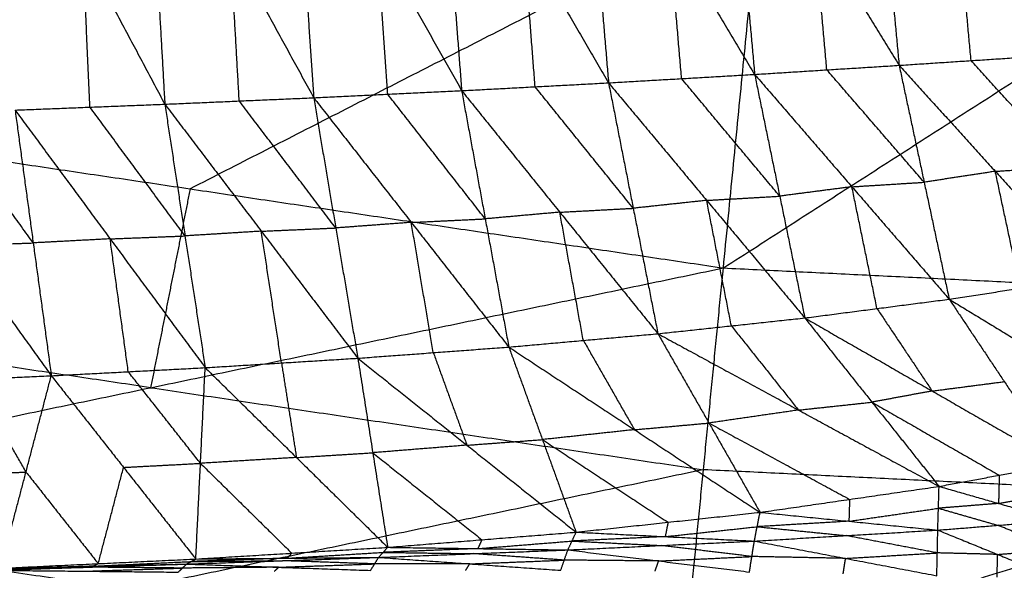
# Model space of a CAD drawing. Header units: millimetres. Extents: x -106 to 110, y -96 to 120.
# Tile 441 of 656: x -12.26 to -4.47, y -76.87 to -72.52. Entities that reach past the tile are written whole.
import ezdxf

# ---------------------------------------------------------------- set-up
doc = ezdxf.new("R2010")
doc.units = ezdxf.units.MM
doc.header["$MEASUREMENT"] = 0
doc.layers.add('Default', color=7, linetype='Continuous', true_color=0x000000)

msp = doc.modelspace()

# ---------------------------------------------------------------- linework, layer by layer
at = {"layer": 'Default'}
for points in [[(-15.126, -73.234, 6.9532), (-10.6217, -70.9302, 6.2709), (-6.1174, -68.6264, 5.5886)], [(-6.6944, -74.4847, 6.9532), (-6.4059, -71.5556, 6.2709), (-6.1174, -68.6264, 5.5886)], [(-6.6944, -74.4847, 6.9532), (-2.4376, -71.7505, 6.2709), (1.8192, -69.0163, 5.5886)], [(-12.405, -70.7589, -0.0105), (-11.7577, -71.9745, 0.4635), (-11.1104, -73.1902, 0.9375)], [(-11.2496, -70.7353, -0.0336), (-11.18, -71.9627, 0.452), (-11.1104, -73.1902, 0.9375)], [(-11.2496, -70.7353, -0.0336), (-10.5914, -71.9373, 0.4425), (-9.9333, -73.1393, 0.9187)], [(-10.0972, -70.7154, -0.0357), (-10.0153, -71.9273, 0.4415), (-9.9333, -73.1393, 0.9187)], [(-10.0972, -70.7154, -0.0357), (-9.4303, -71.8994, 0.4419), (-8.7635, -73.0833, 0.9196)], [(-8.9477, -70.7005, -0.0146), (-8.8556, -71.8919, 0.4525), (-8.7635, -73.0833, 0.9196)], [(-8.9477, -70.7005, -0.0146), (-8.2749, -71.861, 0.4631), (-7.602, -73.0214, 0.9408)], [(-7.7997, -70.6929, 0.0312), (-7.7009, -71.8572, 0.486), (-7.602, -73.0214, 0.9408)], [(-7.7997, -70.6929, 0.0312), (-7.1235, -71.8237, 0.5067), (-6.4472, -72.9546, 0.9823)], [(-6.6505, -70.6972, 0.1024), (-6.5488, -71.8259, 0.5424), (-6.4472, -72.9546, 0.9823)], [(-6.6505, -70.6972, 0.1024), (-5.9776, -71.79, 0.5727), (-5.3048, -72.8829, 1.043)], [(-5.5065, -70.7181, 0.1993), (-5.4056, -71.8005, 0.6211), (-5.3048, -72.8829, 1.043)], [(-5.5065, -70.7181, 0.1993), (-4.8363, -71.7632, 0.6616), (-4.1661, -72.8083, 1.124)], [(-6.4059, -71.5556, 6.2709), (-8.6581, -72.7075, 6.612), (-10.9102, -73.8593, 6.9532)], [(-4.7354, -72.8456, 1.0835), (-4.7859, -72.3044, 0.8726), (-4.8363, -71.7632, 0.6616)], [(-7.0246, -72.988, 0.9615), (-7.074, -72.4059, 0.7341), (-7.1235, -71.8237, 0.5067)], [(-5.876, -72.9187, 1.0126), (-5.9268, -72.3544, 0.7927), (-5.9776, -71.79, 0.5727)], [(-9.3484, -73.1113, 0.9191), (-9.3894, -72.5053, 0.6805), (-9.4303, -71.8994, 0.4419)], [(-8.1828, -73.0524, 0.9302), (-8.2288, -72.4567, 0.6966), (-8.2749, -71.861, 0.4631)], [(-11.7023, -73.2135, 0.9561), (-11.73, -72.594, 0.7098), (-11.7577, -71.9745, 0.4635)], [(-10.5218, -73.1647, 0.9281), (-10.5566, -72.551, 0.6853), (-10.5914, -71.9373, 0.4425)], [(-5.3048, -72.8829, 1.043), (-4.7354, -72.8456, 1.0835), (-4.1661, -72.8083, 1.124)], [(-3.9752, -73.6835, 1.8064), (-4.3553, -73.2646, 1.4449), (-4.7354, -72.8456, 1.0835)], [(-6.4472, -72.9546, 0.9823), (-5.876, -72.9187, 1.0126), (-5.3048, -72.8829, 1.043)], [(-5.1068, -73.8072, 1.7621), (-5.4914, -73.363, 1.3874), (-5.876, -72.9187, 1.0126)], [(-5.3048, -72.8829, 1.043), (-5.1068, -73.8072, 1.7621), (-4.9089, -74.7315, 2.4812)], [(-5.3048, -72.8829, 1.043), (-4.5445, -73.7208, 1.7659), (-3.7843, -74.5587, 2.4888)], [(-7.602, -73.0214, 0.9408), (-7.0246, -72.988, 0.9615), (-6.4472, -72.9546, 0.9823)], [(-6.2488, -73.9172, 1.7322), (-6.6367, -73.4526, 1.3469), (-7.0246, -72.988, 0.9615)], [(-6.4472, -72.9546, 0.9823), (-6.2488, -73.9172, 1.7322), (-6.0504, -74.8798, 2.4822)], [(-6.4472, -72.9546, 0.9823), (-5.6781, -73.843, 1.7317), (-4.9089, -74.7315, 2.4812)], [(-9.9333, -73.1393, 0.9187), (-9.3484, -73.1113, 0.9191), (-8.7635, -73.0833, 0.9196)], [(-8.7635, -73.0833, 0.9196), (-8.1828, -73.0524, 0.9302), (-7.602, -73.0214, 0.9408)], [(-8.7635, -73.0833, 0.9196), (-8.5771, -74.0966, 1.7158), (-8.3906, -75.11, 2.512)], [(-8.7635, -73.0833, 0.9196), (-7.9877, -74.044, 1.7057), (-7.212, -75.0046, 2.4918)], [(-7.407, -74.013, 1.7163), (-7.7949, -73.5327, 1.3232), (-8.1828, -73.0524, 0.9302)], [(-7.602, -73.0214, 0.9408), (-7.407, -74.013, 1.7163), (-7.212, -75.0046, 2.4918)], [(-7.602, -73.0214, 0.9408), (-6.8262, -73.9506, 1.7115), (-6.0504, -74.8798, 2.4822)], [(-11.1104, -73.1902, 0.9375), (-10.5218, -73.1647, 0.9281), (-9.9333, -73.1393, 0.9187)], [(-9.7589, -74.1687, 1.7313), (-10.1404, -73.6667, 1.3297), (-10.5218, -73.1647, 0.9281)], [(-9.9333, -73.1393, 0.9187), (-9.7589, -74.1687, 1.7313), (-9.5845, -75.1982, 2.544)], [(-9.9333, -73.1393, 0.9187), (-9.162, -74.1246, 1.7153), (-8.3906, -75.11, 2.512)], [(-8.5771, -74.0966, 1.7158), (-8.9627, -73.604, 1.3175), (-9.3484, -73.1113, 0.9191)], [(-15.126, -73.234, 6.9532), (-10.9102, -73.8593, 6.9532), (-6.6944, -74.4847, 6.9532)], [(-12.2942, -73.2368, 0.9746), (-11.7023, -73.2135, 0.9561), (-11.1104, -73.1902, 0.9375)], [(-12.2942, -73.2368, 0.9746), (-12.151, -74.2868, 1.8096), (-12.0078, -75.3368, 2.6446)], [(-12.2942, -73.2368, 0.9746), (-11.5427, -74.2548, 1.7814), (-10.7913, -75.2729, 2.5883)], [(-10.9508, -74.2315, 1.7629), (-11.3266, -73.7225, 1.3595), (-11.7023, -73.2135, 0.9561)], [(-11.1104, -73.1902, 0.9375), (-10.9508, -74.2315, 1.7629), (-10.7913, -75.2729, 2.5883)], [(-11.1104, -73.1902, 0.9375), (-10.3474, -74.1942, 1.7408), (-9.5845, -75.1982, 2.544)], [(-13.4882, -73.2799, 1.0283), (-12.748, -74.3084, 1.8365), (-12.0078, -75.3368, 2.6446)], [(-12.151, -74.2868, 1.8096), (-12.5211, -73.7726, 1.4055), (-12.8912, -73.2583, 1.0015)], [(-4.5445, -73.7208, 1.7659), (-4.8257, -73.764, 1.764), (-5.1068, -73.8072, 1.7621)], [(-4.5445, -73.7208, 1.7659), (-4.2599, -73.7022, 1.7861), (-3.9752, -73.6835, 1.8064)], [(-4.3466, -74.6451, 2.485), (-4.4456, -74.183, 2.1255), (-4.5445, -73.7208, 1.7659)], [(-10.9102, -73.8593, 6.9532), (-11.0666, -74.6453, 7.201), (-11.2229, -75.4312, 7.4488)], [(-5.6781, -73.843, 1.7317), (-5.9634, -73.8801, 1.732), (-6.2488, -73.9172, 1.7322)], [(-5.6781, -73.843, 1.7317), (-5.3924, -73.8251, 1.7469), (-5.1068, -73.8072, 1.7621)], [(-5.4797, -74.8056, 2.4817), (-5.5789, -74.3243, 2.1067), (-5.6781, -73.843, 1.7317)], [(-6.8262, -73.9506, 1.7115), (-7.1166, -73.9818, 1.7139), (-7.407, -74.013, 1.7163)], [(-6.8262, -73.9506, 1.7115), (-6.5375, -73.9339, 1.7218), (-6.2488, -73.9172, 1.7322)], [(-6.6312, -74.9422, 2.487), (-6.7287, -74.4464, 2.0992), (-6.8262, -73.9506, 1.7115)], [(-7.9877, -74.044, 1.7057), (-7.6974, -74.0285, 1.711), (-7.407, -74.013, 1.7163)], [(-9.162, -74.1246, 1.7153), (-8.8695, -74.1106, 1.7156), (-8.5771, -74.0966, 1.7158)], [(-7.9877, -74.044, 1.7057), (-8.2824, -74.0703, 1.7107), (-8.5771, -74.0966, 1.7158)], [(-7.8013, -75.0573, 2.5019), (-7.8945, -74.5506, 2.1038), (-7.9877, -74.044, 1.7057)], [(-10.3474, -74.1942, 1.7408), (-10.0532, -74.1815, 1.736), (-9.7589, -74.1687, 1.7313)], [(-9.162, -74.1246, 1.7153), (-9.4604, -74.1467, 1.7233), (-9.7589, -74.1687, 1.7313)], [(-8.9876, -75.1541, 2.528), (-9.0748, -74.6394, 2.1217), (-9.162, -74.1246, 1.7153)], [(-11.5427, -74.2548, 1.7814), (-11.8468, -74.2708, 1.7955), (-12.151, -74.2868, 1.8096)], [(-11.5427, -74.2548, 1.7814), (-11.2468, -74.2432, 1.7722), (-10.9508, -74.2315, 1.7629)], [(-11.3995, -75.3049, 2.6164), (-11.4711, -74.7799, 2.1989), (-11.5427, -74.2548, 1.7814)], [(-10.3474, -74.1942, 1.7408), (-10.6491, -74.2129, 1.7518), (-10.9508, -74.2315, 1.7629)], [(-10.1879, -75.2356, 2.5661), (-10.2677, -74.7149, 2.1534), (-10.3474, -74.1942, 1.7408)], [(-12.748, -74.3084, 1.8365), (-12.4495, -74.2976, 1.823), (-12.151, -74.2868, 1.8096)], [(-15.7514, -76.3776, 7.9444), (-11.2229, -75.4312, 7.4488), (-6.6944, -74.4847, 6.9532)], [(-7.0086, -77.6745, 7.9444), (-6.8515, -76.0796, 7.4488), (-6.6944, -74.4847, 6.9532)], [(-6.6944, -74.4847, 6.9532), (-2.4376, -74.6938, 6.9532), (1.8192, -74.903, 6.9532)], [(-4.9089, -74.7315, 2.4812), (-4.3466, -74.6451, 2.485), (-3.7843, -74.5587, 2.4888)], [(-6.0504, -74.8798, 2.4822), (-5.4797, -74.8056, 2.4817), (-4.9089, -74.7315, 2.4812)], [(-4.9089, -74.7315, 2.4812), (-4.4731, -75.3832, 3.4953), (-4.0372, -76.0349, 4.5094)], [(-4.9089, -74.7315, 2.4812), (-4.008, -75.2801, 3.4529), (-3.1071, -75.8286, 4.4247)], [(-11.2229, -75.4312, 7.4488), (-13.3308, -75.1185, 7.4488), (-15.4387, -74.8058, 7.4488)], [(-5.4797, -74.8056, 2.4817), (-5.2618, -75.1315, 2.9887), (-5.0438, -75.4573, 3.4958)], [(-7.212, -75.0046, 2.4918), (-6.6312, -74.9422, 2.487), (-6.0504, -74.8798, 2.4822)], [(-6.0504, -74.8798, 2.4822), (-5.5196, -75.5456, 3.5355), (-4.9888, -76.2114, 4.5889)], [(-6.0504, -74.8798, 2.4822), (-5.0438, -75.4573, 3.4958), (-4.0372, -76.0349, 4.5094)], [(-7.0086, -77.6745, 7.9444), (-2.5947, -76.2887, 7.4488), (1.8192, -74.903, 6.9532)], [(-6.6312, -74.9422, 2.487), (-6.3658, -75.2751, 3.0137), (-6.1004, -75.608, 3.5403)], [(-8.3906, -75.11, 2.512), (-7.8013, -75.0573, 2.5019), (-7.212, -75.0046, 2.4918)], [(-7.212, -75.0046, 2.4918), (-6.8082, -75.7106, 3.5939), (-6.4044, -76.4166, 4.696)], [(-7.212, -75.0046, 2.4918), (-6.1004, -75.608, 3.5403), (-4.9888, -76.2114, 4.5889)], [(-9.5845, -75.1982, 2.544), (-8.9876, -75.1541, 2.528), (-8.3906, -75.11, 2.512)], [(-8.3906, -75.11, 2.512), (-8.1246, -75.8416, 3.6547), (-7.8586, -76.5732, 4.7974)], [(-8.3906, -75.11, 2.512), (-7.3975, -75.7633, 3.604), (-6.4044, -76.4166, 4.696)], [(-7.8013, -75.0573, 2.5019), (-7.5994, -75.4103, 3.053), (-7.3975, -75.7633, 3.604)], [(-10.7913, -75.2729, 2.5883), (-10.1879, -75.2356, 2.5661), (-9.5845, -75.1982, 2.544)], [(-9.5845, -75.1982, 2.544), (-9.4665, -75.9456, 3.7206), (-9.3484, -76.6929, 4.8971)], [(-9.5845, -75.1982, 2.544), (-8.7215, -75.8857, 3.6707), (-7.8586, -76.5732, 4.7974)], [(-8.9876, -75.1541, 2.528), (-8.8546, -75.5199, 3.0993), (-8.7215, -75.8857, 3.6707)], [(-12.0078, -75.3368, 2.6446), (-11.3995, -75.3049, 2.6164), (-10.7913, -75.2729, 2.5883)], [(-10.8653, -76.7854, 4.9987), (-10.8283, -76.0292, 3.7935), (-10.7913, -75.2729, 2.5883)], [(-10.7913, -75.2729, 2.5883), (-10.0698, -75.9829, 3.7427), (-9.3484, -76.6929, 4.8971)], [(-10.1879, -75.2356, 2.5661), (-10.1289, -75.6092, 3.1544), (-10.0698, -75.9829, 3.7427)], [(-13.2428, -75.3925, 2.7131), (-12.6253, -75.3647, 2.6788), (-12.0078, -75.3368, 2.6446)], [(-12.408, -76.8586, 5.105), (-12.2079, -76.0977, 3.8748), (-12.0078, -75.3368, 2.6446)], [(-12.0078, -75.3368, 2.6446), (-11.4366, -76.0611, 3.8217), (-10.8653, -76.7854, 4.9987)], [(-10.8283, -76.0292, 3.7935), (-11.1139, -75.667, 3.205), (-11.3995, -75.3049, 2.6164)], [(-12.2079, -76.0977, 3.8748), (-12.4166, -75.7312, 3.2768), (-12.6253, -75.3647, 2.6788)], [(-11.2229, -75.4312, 7.4488), (-9.0372, -75.7554, 7.4488), (-6.8515, -76.0796, 7.4488)], [(-5.0438, -75.4573, 3.4958), (-4.7584, -75.4203, 3.4955), (-4.4731, -75.3832, 3.4953)], [(-5.0438, -75.4573, 3.4958), (-5.2817, -75.5015, 3.5157), (-5.5196, -75.5456, 3.5355)], [(-6.1004, -75.608, 3.5403), (-5.81, -75.5768, 3.5379), (-5.5196, -75.5456, 3.5355)], [(-5.5196, -75.5456, 3.5355), (-5.0163, -75.8344, 4.0424), (-4.513, -76.1231, 4.5492)], [(-6.1004, -75.608, 3.5403), (-6.4543, -75.6593, 3.5671), (-6.8082, -75.7106, 3.5939)], [(-7.3975, -75.7633, 3.604), (-7.1029, -75.7369, 3.599), (-6.8082, -75.7106, 3.5939)], [(-6.8082, -75.7106, 3.5939), (-6.2524, -76.0123, 4.1182), (-5.6966, -76.314, 4.6425)], [(-7.3975, -75.7633, 3.604), (-7.7611, -75.8024, 3.6294), (-8.1246, -75.8416, 3.6547)], [(-8.7215, -75.8857, 3.6707), (-9.094, -75.9156, 3.6956), (-9.4665, -75.9456, 3.7206)], [(-8.7215, -75.8857, 3.6707), (-8.4231, -75.8637, 3.6627), (-8.1246, -75.8416, 3.6547)], [(-8.1246, -75.8416, 3.6547), (-7.6281, -76.1682, 4.2007), (-7.1315, -76.4949, 4.7467)], [(-10.0698, -75.9829, 3.7427), (-9.7682, -75.9642, 3.7316), (-9.4665, -75.9456, 3.7206)], [(-9.4665, -75.9456, 3.7206), (-9.035, -76.2893, 4.2839), (-8.6035, -76.6331, 4.8473)], [(-11.4366, -76.0611, 3.8217), (-11.1324, -76.0452, 3.8076), (-10.8283, -76.0292, 3.7935)], [(-10.0698, -75.9829, 3.7427), (-10.4491, -76.006, 3.7681), (-10.8283, -76.0292, 3.7935)], [(-10.8283, -76.0292, 3.7935), (-10.4676, -76.3842, 4.3707), (-10.1069, -76.7392, 4.9479)], [(-4.9888, -76.2114, 4.5889), (-4.513, -76.1231, 4.5492), (-4.0372, -76.0349, 4.5094)], [(-12.8254, -76.1256, 3.909), (-12.5166, -76.1116, 3.8919), (-12.2079, -76.0977, 3.8748)], [(-12.2079, -76.0977, 3.8748), (-11.9223, -76.4599, 4.4633), (-11.6367, -76.822, 5.0519)], [(-11.6367, -76.822, 5.0519), (-11.5366, -76.4416, 4.4368), (-11.4366, -76.0611, 3.8217)], [(-6.8515, -76.0796, 7.4488), (-9.1157, -76.5528, 7.6966), (-11.38, -77.0261, 7.9444)], [(-2.5947, -76.2887, 7.4488), (-4.7231, -76.1842, 7.4488), (-6.8515, -76.0796, 7.4488)], [(-4.513, -76.1231, 4.5492), (-4.5159, -76.2347, 4.4834), (-4.5187, -76.3463, 4.4176)], [(-6.4044, -76.4166, 4.696), (-5.6966, -76.314, 4.6425), (-4.9888, -76.2114, 4.5889)], [(-4.9989, -76.557, 4.3684), (-4.9939, -76.3842, 4.4787), (-4.9888, -76.2114, 4.5889)], [(-4.9888, -76.2114, 4.5889), (-4.5187, -76.3463, 4.4176), (-4.0485, -76.4811, 4.2462)], [(-4.5187, -76.3463, 4.4176), (-4.2808, -76.3021, 4.3977), (-4.0429, -76.258, 4.3778)], [(-5.6966, -76.314, 4.6425), (-5.6991, -76.4004, 4.5874), (-5.7017, -76.4868, 4.5322)], [(-4.5187, -76.3463, 4.4176), (-4.7563, -76.3652, 4.4481), (-4.9939, -76.3842, 4.4787)], [(-15.7514, -76.3776, 7.9444), (-11.38, -77.0261, 7.9444), (-7.0086, -77.6745, 7.9444)], [(-7.8586, -76.5732, 4.7974), (-7.1315, -76.4949, 4.7467), (-6.4044, -76.4166, 4.696)], [(-6.4496, -76.6436, 4.5402), (-6.427, -76.5301, 4.6181), (-6.4044, -76.4166, 4.696)], [(-6.4044, -76.4166, 4.696), (-5.7017, -76.4868, 4.5322), (-4.9989, -76.557, 4.3684)], [(-5.7017, -76.4868, 4.5322), (-5.3478, -76.4355, 4.5055), (-4.9939, -76.3842, 4.4787)], [(-4.9939, -76.3842, 4.4787), (-4.7588, -76.4516, 4.393), (-4.5237, -76.5191, 4.3073)], [(-7.1315, -76.4949, 4.7467), (-7.1428, -76.5516, 4.7078), (-7.1541, -76.6084, 4.6688)], [(-5.7017, -76.4868, 4.5322), (-6.0643, -76.5084, 4.5752), (-6.427, -76.5301, 4.6181)], [(-4.9989, -76.557, 4.3684), (-4.5237, -76.5191, 4.3073), (-4.0485, -76.4811, 4.2462)], [(-4.0509, -76.7114, 4.2001), (-4.2873, -76.6152, 4.2537), (-4.5237, -76.5191, 4.3073)], [(-9.3484, -76.6929, 4.8971), (-8.6035, -76.6331, 4.8473), (-7.8586, -76.5732, 4.7974)], [(-7.9235, -76.7136, 4.6965), (-7.891, -76.6434, 4.747), (-7.8586, -76.5732, 4.7974)], [(-7.8586, -76.5732, 4.7974), (-7.1541, -76.6084, 4.6688), (-6.4496, -76.6436, 4.5402)], [(-7.1541, -76.6084, 4.6688), (-6.7905, -76.5692, 4.6435), (-6.427, -76.5301, 4.6181)], [(-6.4496, -76.6436, 4.5402), (-5.7242, -76.6003, 4.4543), (-4.9989, -76.557, 4.3684)], [(-6.427, -76.5301, 4.6181), (-6.0756, -76.5652, 4.5362), (-5.7242, -76.6003, 4.4543)], [(-5.0027, -76.7373, 4.3264), (-5.3635, -76.6688, 4.3904), (-5.7242, -76.6003, 4.4543)], [(-5.0066, -76.9176, 4.2845), (-5.0027, -76.7373, 4.3264), (-4.9989, -76.557, 4.3684)], [(-4.9989, -76.557, 4.3684), (-4.526, -76.7493, 4.2612), (-4.0532, -76.9417, 4.154)], [(-8.6035, -76.6331, 4.8473), (-8.6197, -76.6682, 4.8221), (-8.636, -76.7032, 4.7968)], [(-8.636, -76.7032, 4.7968), (-8.2635, -76.6733, 4.7719), (-7.891, -76.6434, 4.747)], [(-7.9235, -76.7136, 4.6965), (-7.1865, -76.6786, 4.6184), (-6.4496, -76.6436, 4.5402)], [(-7.1541, -76.6084, 4.6688), (-7.5226, -76.6259, 4.7079), (-7.891, -76.6434, 4.747)], [(-7.891, -76.6434, 4.747), (-7.5388, -76.661, 4.6827), (-7.1865, -76.6786, 4.6184)], [(-6.4688, -76.7659, 4.5078), (-6.8277, -76.7222, 4.5631), (-7.1865, -76.6786, 4.6184)], [(-6.4881, -76.8882, 4.4754), (-6.4688, -76.7659, 4.5078), (-6.4496, -76.6436, 4.5402)], [(-6.4496, -76.6436, 4.5402), (-5.7281, -76.7806, 4.4123), (-5.0066, -76.9176, 4.2845)], [(-10.8653, -76.7854, 4.9987), (-10.1069, -76.7392, 4.9479), (-9.3484, -76.6929, 4.8971)], [(-10.1425, -76.779, 4.9188), (-9.7632, -76.7559, 4.8934), (-9.384, -76.7328, 4.868)], [(-10.1069, -76.7392, 4.9479), (-10.1247, -76.7591, 4.9334), (-10.1425, -76.779, 4.9188)], [(-9.4196, -76.7726, 4.8389), (-9.384, -76.7328, 4.868), (-9.3484, -76.6929, 4.8971)], [(-9.4196, -76.7726, 4.8389), (-8.6715, -76.7431, 4.7677), (-7.9235, -76.7136, 4.6965)], [(-8.636, -76.7032, 4.7968), (-9.01, -76.718, 4.8324), (-9.384, -76.7328, 4.868)], [(-9.384, -76.7328, 4.868), (-9.0278, -76.7379, 4.8179), (-8.6715, -76.7431, 4.7677)], [(-9.3484, -76.6929, 4.8971), (-8.636, -76.7032, 4.7968), (-7.9235, -76.7136, 4.6965)], [(-7.952, -76.7942, 4.6737), (-8.3118, -76.7687, 4.7207), (-8.6715, -76.7431, 4.7677)], [(-7.9804, -76.8748, 4.651), (-7.952, -76.7942, 4.6737), (-7.9235, -76.7136, 4.6965)], [(-7.9235, -76.7136, 4.6965), (-7.2058, -76.8009, 4.586), (-6.4881, -76.8882, 4.4754)], [(-5.7281, -76.7806, 4.4123), (-5.3654, -76.7589, 4.3694), (-5.0027, -76.7373, 4.3264)], [(-4.526, -76.7493, 4.2612), (-4.7644, -76.7433, 4.2938), (-5.0027, -76.7373, 4.3264)], [(-4.5299, -76.9296, 4.2192), (-4.528, -76.8395, 4.2402), (-4.526, -76.7493, 4.2612)], [(-4.526, -76.7493, 4.2612), (-4.2885, -76.7304, 4.2306), (-4.0509, -76.7114, 4.2001)], [(-12.4762, -76.8745, 5.0944), (-11.707, -76.8498, 5.0323), (-10.9378, -76.8252, 4.9702)], [(-12.408, -76.8586, 5.105), (-11.6367, -76.822, 5.0519), (-10.8653, -76.7854, 4.9987)], [(-12.408, -76.8586, 5.105), (-11.6729, -76.8419, 5.0376), (-10.9378, -76.8252, 4.9702)], [(-11.6729, -76.8419, 5.0376), (-11.2872, -76.8236, 5.011), (-10.9016, -76.8053, 4.9845)], [(-11.6367, -76.822, 5.0519), (-11.6548, -76.8319, 5.0447), (-11.6729, -76.8419, 5.0376)], [(-11.004, -76.889, 4.9528), (-10.9709, -76.8571, 4.9615), (-10.9378, -76.8252, 4.9702)], [(-10.9378, -76.8252, 4.9702), (-10.1787, -76.7989, 4.9046), (-9.4196, -76.7726, 4.8389)], [(-10.9378, -76.8252, 4.9702), (-10.9016, -76.8053, 4.9845), (-10.8653, -76.7854, 4.9987)], [(-10.9378, -76.8252, 4.9702), (-10.2108, -76.8504, 4.8899), (-9.4837, -76.8757, 4.8097)], [(-10.1425, -76.779, 4.9188), (-10.522, -76.7922, 4.9516), (-10.9016, -76.8053, 4.9845)], [(-10.9016, -76.8053, 4.9845), (-10.5402, -76.8021, 4.9445), (-10.1787, -76.7989, 4.9046)], [(-10.8653, -76.7854, 4.9987), (-10.1425, -76.779, 4.9188), (-9.4196, -76.7726, 4.8389)], [(-10.2108, -76.8504, 4.8899), (-9.8312, -76.8373, 4.8571), (-9.4517, -76.8242, 4.8243)], [(-9.4517, -76.8242, 4.8243), (-9.8152, -76.8115, 4.8644), (-10.1787, -76.7989, 4.9046)], [(-9.4837, -76.8757, 4.8097), (-9.4517, -76.8242, 4.8243), (-9.4196, -76.7726, 4.8389)], [(-8.7, -76.8237, 4.7449), (-9.0758, -76.824, 4.7846), (-9.4517, -76.8242, 4.8243)], [(-9.4196, -76.7726, 4.8389), (-8.7, -76.8237, 4.7449), (-7.9804, -76.8748, 4.651)], [(-8.7321, -76.8753, 4.7303), (-8.7161, -76.8495, 4.7376), (-8.7, -76.8237, 4.7449)], [(-8.7, -76.8237, 4.7449), (-8.326, -76.809, 4.7093), (-7.952, -76.7942, 4.6737)], [(-7.2058, -76.8009, 4.586), (-7.5789, -76.7976, 4.6299), (-7.952, -76.7942, 4.6737)], [(-7.2343, -76.8815, 4.5632), (-7.22, -76.8412, 4.5746), (-7.2058, -76.8009, 4.586)], [(-7.2058, -76.8009, 4.586), (-6.8373, -76.7834, 4.5469), (-6.4688, -76.7659, 4.5078)], [(-5.7281, -76.7806, 4.4123), (-6.0985, -76.7732, 4.4601), (-6.4688, -76.7659, 4.5078)], [(-5.7473, -76.9029, 4.3799), (-5.7377, -76.8417, 4.3961), (-5.7281, -76.7806, 4.4123)], [(-12.4762, -76.8745, 5.0944), (-11.7401, -76.8818, 5.0236), (-11.004, -76.889, 4.9528)], [(-11.6729, -76.8419, 5.0376), (-12.0575, -76.8542, 5.0686), (-12.4421, -76.8666, 5.0997)], [(-12.4421, -76.8666, 5.0997), (-12.0745, -76.8582, 5.066), (-11.707, -76.8498, 5.0323)], [(-11.7401, -76.8818, 5.0236), (-11.3555, -76.8694, 4.9926), (-10.9709, -76.8571, 4.9615)], [(-10.9709, -76.8571, 4.9615), (-11.339, -76.8535, 4.9969), (-11.707, -76.8498, 5.0323)], [(-10.2108, -76.8504, 4.8899), (-10.5908, -76.8538, 4.9257), (-10.9709, -76.8571, 4.9615)], [(-10.2438, -76.8824, 4.8812), (-10.2273, -76.8664, 4.8856), (-10.2108, -76.8504, 4.8899)]]:
    msp.add_open_spline(points, degree=2, dxfattribs=at)

doc.saveas('drawing.dxf')
